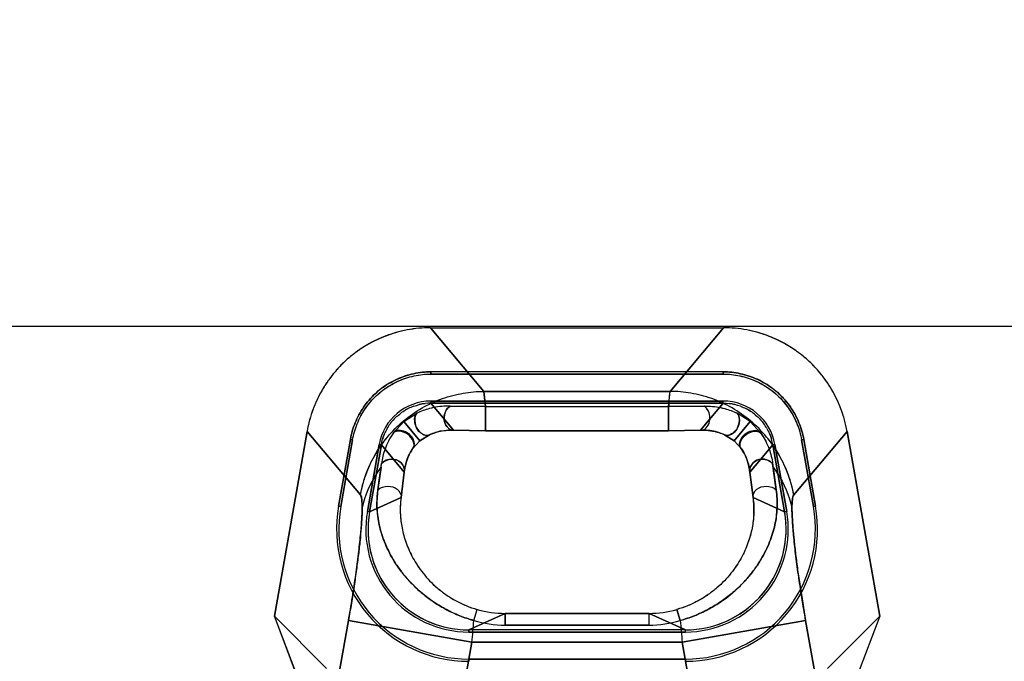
# Model space of a CAD drawing. Header units: millimetres. Extents: x 0 to 297, y 0 to 210.
# Tile 383 of 401: x 242.156 to 242.352, y 159.059 to 159.187. Entities that reach past the tile are written whole.
import ezdxf

# ---------------------------------------------------------------- set-up
doc = ezdxf.new("R2010")
doc.units = ezdxf.units.MM
doc.header["$LTSCALE"] = 16.335
doc.layers.get('0').update_dxf_attribs({"linetype": 'CONTINUOUS'})
for name, color, linetype in [('AXES_REF', 7, 'CONTINUOUS'), ('INTFCLR_1', 7, 'CONTINUOUS'), ('INTFCLR_144815', 7, 'CONTINUOUS'), ('INTFCLR_72935', 7, 'CONTINUOUS')]:
    doc.layers.add(name, color=color, linetype=linetype)

msp = doc.modelspace()

# ---------------------------------------------------------------- linework, layer by layer
at = {"color": 7, "linetype": 'Continuous'}
for radius in [4.8479140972, 4.8475, 4.8164570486]:
    msp.add_circle((241.5069109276, 154.9564782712), radius, dxfattribs=at)
msp.add_arc((241.5069109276, 154.9564782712), 4.8, 278.2771290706, 261.7228709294, dxfattribs=at)
at = {"layer": 'AXES_REF', "color": 7, "linetype": 'Continuous'}
msp.add_arc((241.5069109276, 154.9564782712), 4.91, 113.0826656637, 66.9173343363, dxfattribs=at)
at = {"layer": 'AXES_REF', "color": 9, "linetype": 'Continuous'}
msp.add_arc((241.5069109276, 154.9564782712), 4.4222561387, 94.4118118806, 85.5881881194, dxfattribs=at)
at = {"layer": 'INTFCLR_1', "color": 9, "linetype": 'Continuous'}
for p, q in [((242.2485459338, 159.1127574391), (242.2379483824, 159.125387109)), ((242.2961530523, 159.125387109), (242.2855555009, 159.1127574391)), ((242.2485459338, 159.1127574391), (242.2855555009, 159.1127574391)), ((242.248868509, 159.109757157), (242.2485459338, 159.1127574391)), ((242.2380230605, 159.1108242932), (242.238023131, 159.1103868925)), ((242.2425206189, 159.1050271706), (242.2380230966, 159.110387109)), ((242.248868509, 159.109757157), (242.2418205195, 159.1098176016)), ((242.248868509, 159.109757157), (242.248868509, 159.1049166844)), ((242.248868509, 159.109757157), (242.2852329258, 159.109757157)), ((242.2852329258, 159.1049166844), (242.2852334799, 159.109757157)), ((242.2922809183, 159.1098175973), (242.2852329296, 159.1097571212)), ((242.2960783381, 159.110387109), (242.2915808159, 159.1050271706)), ((242.2960783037, 159.1103868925), (242.2960783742, 159.1108242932)), ((242.2326542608, 159.1067596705), (242.2352536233, 159.1084288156)), ((242.3014471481, 159.1067596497), (242.2988515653, 159.108427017)), ((242.2306160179, 159.1045469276), (242.2326542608, 159.1067596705)), ((242.2326542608, 159.1067596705), (242.2358565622, 159.1029513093)), ((242.3014471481, 159.1067596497), (242.2982448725, 159.1029513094)), ((242.3034862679, 159.1045456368), (242.3014471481, 159.1067596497)), ((242.2134218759, 159.1048069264), (242.2240194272, 159.0921772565)), ((242.2377399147, 159.1041357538), (242.2358565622, 159.1029513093)), ((242.248868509, 159.1049182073), (242.2425206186, 159.1050271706)), ((242.2852329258, 159.1049182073), (242.248868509, 159.1049182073)), ((242.2915808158, 159.1050271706), (242.2852329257, 159.1049182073)), ((242.2982448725, 159.1029513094), (242.2963642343, 159.1041345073)), ((242.3100820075, 159.0921772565), (242.3206795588, 159.1048069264)), ((242.2281812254, 159.1021285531), (242.2277504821, 159.1022045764)), ((242.2281810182, 159.1021286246), (242.2327430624, 159.0966917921)), ((242.2358565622, 159.1029513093), (242.2344021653, 159.1013378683)), ((242.2996999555, 159.1013368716), (242.2982448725, 159.1029513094)), ((242.3013583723, 159.0966917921), (242.3059204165, 159.1021286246)), ((242.3063509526, 159.1022045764), (242.3059202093, 159.1021285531)), ((242.3065951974, 159.0931913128), (242.305887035, 159.0983966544)), ((242.2281267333, 159.0977001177), (242.227506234, 159.0931913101)), ((242.2327430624, 159.0966917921), (242.2320952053, 159.0916823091)), ((242.3020062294, 159.0916823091), (242.3013583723, 159.0966917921)), ((242.2320952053, 159.0916823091), (242.2258394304, 159.08884882)), ((242.3082620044, 159.08884882), (242.3020062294, 159.0916823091)), ((242.2201171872, 159.0898578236), (242.2196862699, 159.0899337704)), ((242.2254092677, 159.0889246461), (242.2258400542, 159.0888487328)), ((242.3082613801, 159.0888487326), (242.3086921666, 159.0889246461)), ((242.3144151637, 159.0899337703), (242.3139842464, 159.0898578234)), ((242.2465523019, 159.0672418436), (242.2472404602, 159.069429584)), ((242.2875491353, 159.0672418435), (242.2868609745, 159.069429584)), ((242.2058781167, 158.9777948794), (242.2216554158, 159.067272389)), ((242.2216554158, 159.067272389), (242.2461819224, 159.0629477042)), ((242.2527569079, 159.0686572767), (242.2455370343, 159.065387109)), ((242.2527569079, 159.0663266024), (242.2527569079, 159.0686576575)), ((242.2527569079, 159.0686572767), (242.2813445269, 159.0686572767)), ((242.2813445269, 159.0663266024), (242.2813445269, 159.0686576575)), ((242.2885644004, 159.065387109), (242.2813445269, 159.0686572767)), ((242.2879195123, 159.0629477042), (242.3124460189, 159.067272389)), ((242.3124460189, 159.067272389), (242.328223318, 158.9777948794)), ((242.2455370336, 159.0653886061), (242.2455370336, 159.0649511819)), ((242.2813445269, 159.0663266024), (242.2527569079, 159.0663266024)), ((242.2885642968, 159.0649511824), (242.2885645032, 159.0653886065)), ((242.2461819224, 159.0629477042), (242.2311910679, 158.9779303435)), ((242.2461819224, 159.0629477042), (242.2879195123, 159.0629477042)), ((242.3029103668, 158.9779303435), (242.2879195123, 159.0629477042)), ((242.2455371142, 159.0591398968), (242.2455369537, 159.0595774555)), ((242.288564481, 159.0595774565), (242.2885643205, 159.0591398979))]:
    msp.add_line(p, q, dxfattribs=at)
at = {"layer": 'INTFCLR_1', "color": 6, "linetype": 'Continuous'}
for p, q in [((242.2379483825, 159.125387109), (242.2961530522, 159.125387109)), ((242.2380230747, 159.1161908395), (242.2380231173, 159.1166288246)), ((242.2960783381, 159.116637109), (242.2380230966, 159.116637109)), ((242.2380230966, 159.1161996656), (242.2960783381, 159.1161996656)), ((242.2960783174, 159.1166288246), (242.29607836, 159.1161908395)), ((242.2960783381, 159.1108245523), (242.2380230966, 159.1108245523)), ((242.2380230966, 159.110387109), (242.2960783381, 159.110387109)), ((242.2134218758, 159.1048069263), (242.2069453, 159.0680764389)), ((242.3271561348, 159.0680764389), (242.3206795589, 159.1048069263)), ((242.2196843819, 159.0899341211), (242.2220259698, 159.1032139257)), ((242.2201151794, 159.0898581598), (242.2224567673, 159.1031379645)), ((242.2220341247, 159.1032124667), (242.2224654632, 159.1031364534)), ((242.2277502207, 159.1022045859), (242.2254086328, 159.0889247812)), ((242.2258394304, 159.08884882), (242.2281810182, 159.1021286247)), ((242.3059204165, 159.1021286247), (242.3082620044, 159.08884882)), ((242.3086928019, 159.0889247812), (242.3063512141, 159.1022045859)), ((242.3116359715, 159.1031364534), (242.31206731, 159.1032124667)), ((242.3116446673, 159.1031379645), (242.3139862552, 159.0898581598)), ((242.3120754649, 159.1032139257), (242.3144170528, 159.0899341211)), ((242.3082620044, 159.08884882), (242.3085318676, 159.0865393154)), ((242.211365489, 159.0564547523), (242.2069452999, 159.0680764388)), ((242.2069453, 159.0680764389), (242.2172958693, 159.0577258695)), ((242.3168055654, 159.0577258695), (242.3271561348, 159.0680764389)), ((242.3271561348, 159.0680764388), (242.3227359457, 159.0564547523)), ((242.2885644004, 159.065387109), (242.2455370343, 159.065387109)), ((242.2455370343, 159.0649496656), (242.2885644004, 159.0649496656)), ((242.2885644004, 159.0595745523), (242.2455370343, 159.0595745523))]:
    msp.add_line(p, q, dxfattribs=at)
for centre, radius, start, end in [((242.2380215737, 159.1003950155), 0.0104292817, 89.9916338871, 170.0083660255), ((242.296079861, 159.1003950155), 0.0104292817, 9.9916339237, 90.00836582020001), ((242.2455274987, 159.085379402), 0.0262394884, 170.0045577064, 270.0208196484), ((242.2455274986, 159.0853794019), 0.0258019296, 170.0046347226, 270.0211725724), ((242.2455274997, 159.0853794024), 0.0204282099, 170.0058561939, 270.0267401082), ((242.2455185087, 159.085375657), 0.0199827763, 169.9984242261, 270.0027676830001), ((242.2885739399, 159.0853793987), 0.026239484, 269.979171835, 9.995450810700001), ((242.2885739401, 159.0853793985), 0.0258019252, 269.9788185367, 9.9953740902), ((242.2885739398, 159.0853793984), 0.0204282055, 269.9732464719, 9.994157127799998), ((242.2885464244, 159.0853808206), 0.0200193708, 345.0078624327, 359.9882412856), ((242.2885827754, 159.0853757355), 0.0199829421, 269.9981249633, 344.9949843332)]:
    msp.add_arc(centre, radius, start, end, dxfattribs=at)
at = {"layer": 'INTFCLR_1', "color": 9, "linetype": 'Continuous'}
for centre, radius, start, end in [((242.0578013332, 159.1195727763), 0.1717240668, 352.6823037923, 352.9166235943), ((242.2839327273, 159.0892600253), 0.0182351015, 356.9378026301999, 7.633534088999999), ((242.2527565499, 159.0887423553), 0.0200850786, 254.0596645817, 270.0010210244), ((242.2813448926, 159.0887422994), 0.0200850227, 269.9989566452, 285.9403577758), ((241.1209350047, 159.1621659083), 1.1296127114, 354.960999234, 355.1796137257), ((242.2527639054, 159.0878628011), 0.0215361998, 253.2362438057, 269.9813834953), ((242.2813377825, 159.0878611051), 0.0215345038, 270.0179443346, 286.7644188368), ((243.4136126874, 159.1622037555), 1.1300605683, 184.8203971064, 185.0389249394)]:
    msp.add_arc(centre, radius, start, end, dxfattribs=at)
at = {"layer": 'INTFCLR_1', "color": 6, "linetype": 'Continuous'}
for points, knots in [([(242.2379483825, 159.125387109), (242.237173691, 159.125387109), (242.2356233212, 159.1253152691), (242.2333192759, 159.1249916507), (242.2310566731, 159.1244554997), (242.2288561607, 159.1237125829), (242.2267367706, 159.1227687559), (242.2247159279, 159.1216328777), (242.2228101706, 159.1203143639), (242.2210357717, 159.1188245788), (242.2194077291, 159.1171762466), (242.2179396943, 159.1153832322), (242.2166436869, 159.1134601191), (242.2155316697, 159.1114229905), (242.2146126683, 159.1092901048), (242.2138954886, 159.1070805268), (242.2135561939, 159.105568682), (242.2134218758, 159.1048069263)], [0, 0, 0, 0, 0.0668458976, 0.1336927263, 0.2004837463, 0.2671935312, 0.3338090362, 0.400383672, 0.4669352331, 0.5334824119, 0.6000118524, 0.6665554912, 0.73315009, 0.7998260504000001, 0.8665291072, 0.9332563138, 1, 1, 1, 1]), ([(242.3206795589, 159.1048069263), (242.3205450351, 159.1055698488), (242.3202050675, 159.1070841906), (242.3194862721, 159.1092970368), (242.3185653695, 159.111432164), (242.3174516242, 159.1134702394), (242.3161541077, 159.1153935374), (242.3146845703, 159.1171864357), (242.3130551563, 159.1188342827), (242.3112798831, 159.1203230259), (242.3093738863, 159.1216401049), (242.3073531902, 159.1227744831), (242.3052342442, 159.123716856), (242.3030349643, 159.1244582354), (242.300774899, 159.1249929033), (242.2984743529, 159.1253154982), (242.2969265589, 159.125387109), (242.2961530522, 159.125387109)], [0, 0, 0, 0, 0.0668459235, 0.1336927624, 0.2004837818, 0.2671935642, 0.3338090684, 0.4003837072, 0.4669352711, 0.5334824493, 0.6000118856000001, 0.6665555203, 0.7331501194, 0.7998260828, 0.8665291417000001, 0.9332563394, 1, 1, 1, 1]), ([(242.2220259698, 159.1032139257), (242.2221236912, 159.1037684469), (242.2223842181, 159.1048813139), (242.2229580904, 159.1065178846), (242.2237143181, 159.1081135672), (242.2246420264, 159.1096325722), (242.2257168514, 159.1110322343), (242.2269147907, 159.1122878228), (242.2282275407, 159.1133893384), (242.2296603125, 159.1143462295), (242.2312114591, 159.1151580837), (242.2328635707, 159.1158118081), (242.2345754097, 159.1162864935), (242.2363026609, 159.116572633), (242.2374556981, 159.1166371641), (242.2380230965, 159.1166371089)], [0, 0, 0, 0, 0.0745524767, 0.1509807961, 0.2292183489, 0.3079139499, 0.3862044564, 0.4624332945, 0.5372331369, 0.6126412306, 0.6901179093, 0.7686076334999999, 0.8474540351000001, 0.9248738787, 1, 1, 1, 1]), ([(242.2224567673, 159.1031379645), (242.2225515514, 159.1036758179), (242.2228046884, 159.1047563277), (242.223362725, 159.1063472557), (242.2240989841, 159.1079011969), (242.225002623, 159.1093815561), (242.2260488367, 159.1107453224), (242.2272122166, 159.1119654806), (242.2284861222, 159.1130355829), (242.2298778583, 159.113964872), (242.2313889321, 159.1147565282), (242.2330006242, 159.1153942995), (242.2346699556, 159.115857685), (242.2363511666, 159.1161367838), (242.2374721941, 159.1161997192), (242.2380230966, 159.1161996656)], [0, 0, 0, 0, 0.0743166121, 0.1506607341, 0.2290133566, 0.3078648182, 0.3862250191, 0.4624616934, 0.5368207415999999, 0.6121572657, 0.6897409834, 0.76851829, 0.8475763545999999, 0.9250355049, 1, 1, 1, 1]), ([(242.2960783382, 159.1166371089), (242.2966408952, 159.1166371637), (242.2977808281, 159.1165739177), (242.2994908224, 159.1162935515), (242.3011927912, 159.1158266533), (242.3028499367, 159.1151768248), (242.304415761, 159.1143620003), (242.3058610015, 159.1133994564), (242.3071751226, 159.1122982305), (242.3083666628, 159.1110521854), (242.3094366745, 159.109664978), (242.3103673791, 159.1081504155), (242.3111320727, 159.1065467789), (242.3117134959, 159.104896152), (242.3119770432, 159.1037724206), (242.3120754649, 159.1032139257)], [0, 0, 0, 0, 0.07448509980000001, 0.1508136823, 0.2290298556, 0.307717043, 0.3860546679, 0.4622959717, 0.5371773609, 0.612604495, 0.6901286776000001, 0.7687085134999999, 0.8475354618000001, 0.9249132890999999, 1, 1, 1, 1]), ([(242.2960783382, 159.1161996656), (242.2966244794, 159.1161997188), (242.2977325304, 159.1161380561), (242.2993961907, 159.1158647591), (242.3010543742, 159.1154095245), (242.3026691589, 159.1147766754), (242.3041938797, 159.1139831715), (242.3055975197, 159.1130493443), (242.3068725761, 159.1119806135), (242.3080294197, 159.1107713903), (242.3090714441, 159.1094207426), (242.3099793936, 159.1079442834), (242.3107256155, 159.1063807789), (242.3112924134, 159.1047735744), (242.3115490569, 159.1036805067), (242.3116446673, 159.1031379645)], [0, 0, 0, 0, 0.0743165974, 0.150660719, 0.2290133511, 0.3078648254, 0.3862250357, 0.4624617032, 0.5368207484, 0.6121572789, 0.6897410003, 0.7685183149, 0.8475763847, 0.9250355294, 1, 1, 1, 1])]:
    msp.add_open_spline(points, degree=3, knots=knots, dxfattribs=at)
at = {"layer": 'INTFCLR_1', "color": 9, "linetype": 'Continuous'}
for points, knots in [([(242.2240194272, 159.0921772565), (242.2242652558, 159.093521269), (242.2249961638, 159.0962363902), (242.2263895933, 159.0992667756), (242.2279059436, 159.1017527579), (242.2296806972, 159.1041575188), (242.2324932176, 159.1069838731), (242.2361918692, 159.1095602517), (242.2402229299, 159.111410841), (242.2443783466, 159.1125002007), (242.2471796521, 159.1127487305), (242.2485459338, 159.1127574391)], [0, 0, 0, 0, 0.1182099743, 0.2420382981, 0.2870462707, 0.3700382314, 0.5000568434, 0.6300754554, 0.757961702, 0.8817900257, 1, 1, 1, 1]), ([(242.2855555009, 159.1127574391), (242.285339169, 159.1122418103), (242.2853116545, 159.1112007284), (242.2852464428, 159.1102049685), (242.2852329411, 159.1097570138)], [0, 0, 0, 0, 0.5551027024, 1, 1, 1, 1]), ([(242.3100820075, 159.0921772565), (242.3095804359, 159.0949194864), (242.3080845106, 159.0990263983), (242.3047885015, 159.1037868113), (242.3016083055, 159.1069840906), (242.2979095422, 159.1095601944), (242.2938785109, 159.1114108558), (242.2897230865, 159.1125001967), (242.2869217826, 159.1127487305), (242.2855555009, 159.1127574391)], [0, 0, 0, 0, 0.2414202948, 0.3694300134, 0.4995741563, 0.6297182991, 0.7577280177, 0.8816758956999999, 1, 1, 1, 1]), ([(242.2418205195, 159.1098176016), (242.2415458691, 159.1098235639), (242.2407230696, 159.1098188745), (242.2393500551, 159.1096965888), (242.2374048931, 159.1093039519), (242.2360484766, 159.1088078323), (242.2352536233, 159.1084288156)], [0, 0, 0, 0, 0.1217770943, 0.364573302, 0.6096459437, 1, 1, 1, 1]), ([(242.2425206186, 159.1050271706), (242.2423529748, 159.1050218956), (242.2417023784, 159.1051206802), (242.2408465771, 159.1060427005), (242.2404726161, 159.1078393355), (242.2410725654, 159.1093843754), (242.2418205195, 159.1098176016)], [0, 0, 0, 0, 0.0841888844, 0.3210883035, 0.566142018, 1, 1, 1, 1]), ([(242.2915808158, 159.1050271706), (242.2917484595, 159.1050218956), (242.2923990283, 159.1051206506), (242.293246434, 159.1060336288), (242.2936305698, 159.107823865), (242.293038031, 159.1093790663), (242.2922809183, 159.1098175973)], [0, 0, 0, 0, 0.08422678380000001, 0.3212330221, 0.5606314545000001, 1, 1, 1, 1]), ([(242.2922809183, 159.1098175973), (242.2931052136, 159.1098354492), (242.2944905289, 159.1097505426), (242.2967051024, 159.1093011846), (242.2980600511, 159.1088046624), (242.2988515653, 159.108427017)], [0, 0, 0, 0, 0.3653598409, 0.6113751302, 1, 1, 1, 1]), ([(242.2352536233, 159.1084288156), (242.2347572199, 159.1079643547), (242.2347231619, 159.1064337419), (242.2354793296, 159.1047083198), (242.2370873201, 159.1037535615), (242.2377399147, 159.1041357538)], [0, 0, 0, 0, 0.3402751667, 0.6214505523, 1, 1, 1, 1]), ([(242.2963642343, 159.1041345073), (242.2968855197, 159.1038289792), (242.2982989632, 159.1044008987), (242.2992967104, 159.1060276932), (242.2994700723, 159.1078480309), (242.2988515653, 159.108427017)], [0, 0, 0, 0, 0.3015710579, 0.5771498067, 1, 1, 1, 1]), ([(242.2306160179, 159.1045469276), (242.2302316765, 159.1040134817), (242.2295935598, 159.1029593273), (242.2287065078, 159.1009195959), (242.2283401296, 159.0993830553), (242.2282147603, 159.0983968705)], [0, 0, 0, 0, 0.2961052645, 0.552284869, 1, 1, 1, 1]), ([(242.2344021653, 159.1013378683), (242.2345043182, 159.1014585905), (242.2348223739, 159.1020543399), (242.2344344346, 159.1033697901), (242.2330969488, 159.1046725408), (242.2312942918, 159.1050736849), (242.2306160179, 159.1045469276)], [0, 0, 0, 0, 0.07667451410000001, 0.3152322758, 0.5836180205, 1, 1, 1, 1]), ([(242.2425206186, 159.1050271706), (242.242320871, 159.1050368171), (242.24152374, 159.1050532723), (242.2398901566, 159.1049070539), (242.2385004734, 159.1044840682), (242.2377399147, 159.1041357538)], [0, 0, 0, 0, 0.1224299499, 0.4878716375, 1, 1, 1, 1]), ([(242.2963642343, 159.1041345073), (242.2962630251, 159.1041808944), (242.2956817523, 159.1044349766), (242.2941214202, 159.1049381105), (242.2925789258, 159.1050753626), (242.2915808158, 159.1050271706)], [0, 0, 0, 0, 0.0681556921, 0.388267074, 1, 1, 1, 1]), ([(242.2344021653, 159.1013378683), (242.234067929, 159.1008518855), (242.2332634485, 159.0993929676), (242.2328500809, 159.0977531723), (242.2327430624, 159.0966917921)], [0, 0, 0, 0, 0.3560482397, 1, 1, 1, 1]), ([(242.2327430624, 159.0966917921), (242.232875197, 159.0973614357), (242.2322463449, 159.0988369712), (242.2301610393, 159.0995519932), (242.228674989, 159.0989738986), (242.2282147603, 159.0983968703)], [0, 0, 0, 0, 0.331276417, 0.6417716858, 1, 1, 1, 1]), ([(242.3013583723, 159.0966917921), (242.3013209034, 159.0968816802), (242.3012892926, 159.0975967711), (242.3019532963, 159.0987214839), (242.3036993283, 159.0995520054), (242.3053354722, 159.099088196), (242.305887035, 159.0983966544)], [0, 0, 0, 0, 0.0934909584, 0.3393508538, 0.5727263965, 1, 1, 1, 1]), ([(242.2281266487, 159.0976999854), (242.2278409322, 159.0973191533), (242.2261267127, 159.0948768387), (242.2249122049, 159.0920489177), (242.2243705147, 159.0895987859)], [0, 0, 0, 0, 0.1594749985, 1, 1, 1, 1]), ([(242.2240194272, 159.0921772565), (242.2242115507, 159.0919481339), (242.2243264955, 159.0910141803), (242.2243705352, 159.0901731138), (242.2243705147, 159.0895987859)], [0, 0, 0, 0, 0.3423780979, 1, 1, 1, 1]), ([(242.227506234, 159.0931913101), (242.2273315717, 159.092001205), (242.2272426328, 159.0902181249), (242.2274521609, 159.0878864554), (242.2277522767, 159.0861965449), (242.2281978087, 159.0845086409), (242.2287981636, 159.082806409), (242.2295671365, 159.0810767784), (242.2305242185, 159.0793164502), (242.2316879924, 159.0775403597), (242.2330757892, 159.0757683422), (242.2347066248, 159.0740224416), (242.2365943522, 159.0723380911), (242.2383654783, 159.0710357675), (242.2399089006, 159.0700672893), (242.241562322, 159.0691424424), (242.2437609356, 159.068130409), (242.2456048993, 159.0675049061), (242.2465523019, 159.0672418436)], [0, 0, 0, 0, 0.1031028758, 0.1518038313, 0.2005028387, 0.2500297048, 0.3012786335, 0.3550524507, 0.4121094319, 0.4728390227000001, 0.5368497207, 0.6048025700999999, 0.6773508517, 0.7533990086, 0.7929180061, 0.8334781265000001, 0.915720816, 1, 1, 1, 1]), ([(242.227506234, 159.0931913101), (242.2279747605, 159.0937187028), (242.2294705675, 159.0941058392), (242.2313993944, 159.0935963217), (242.232219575, 159.0922701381), (242.2320952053, 159.0916823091)], [0, 0, 0, 0, 0.3613633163, 0.6922218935, 1, 1, 1, 1]), ([(242.2875491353, 159.0672418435), (242.2885007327, 159.0675078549), (242.2899027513, 159.0679828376), (242.2916995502, 159.0687557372), (242.2933966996, 159.0695971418), (242.2960957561, 159.0711973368), (242.2987963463, 159.073380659), (242.3010315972, 159.0757769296), (242.3024192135, 159.0775504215), (242.3035820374, 159.079325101), (242.304535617, 159.0810832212), (242.3053091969, 159.0828175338), (242.3059096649, 159.0845287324), (242.3063542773, 159.0862180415), (242.3066513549, 159.0879009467), (242.3068579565, 159.090223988), (242.3067723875, 159.0920027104), (242.3065951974, 159.0931913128)], [0, 0, 0, 0, 0.0847084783, 0.1265863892, 0.1676326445, 0.2470261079, 0.395226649, 0.463219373, 0.5276890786, 0.5880282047, 0.6449048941, 0.69897543, 0.7506618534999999, 0.8002022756, 0.8485777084, 0.8969744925, 1, 1, 1, 1]), ([(242.3020062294, 159.0916823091), (242.3018818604, 159.0922701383), (242.30270204, 159.0935963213), (242.3046308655, 159.0941058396), (242.3061266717, 159.0937187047), (242.3065951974, 159.0931913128)], [0, 0, 0, 0, 0.3077783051, 0.6386370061, 1, 1, 1, 1]), ([(242.3124460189, 159.067272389), (242.3123199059, 159.067987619), (242.3120549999, 159.0695230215), (242.311559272, 159.0725412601), (242.3110014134, 159.0762243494), (242.3104580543, 159.0803171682), (242.3100526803, 159.0839664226), (242.3098059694, 159.0870327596), (242.3096980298, 159.0894527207), (242.3097770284, 159.0910596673), (242.3098960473, 159.091955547), (242.3100820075, 159.0921772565)], [0, 0, 0, 0, 0.0866994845, 0.1859976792, 0.3651386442, 0.531336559, 0.6789616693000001, 0.8030517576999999, 0.8995236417, 0.9654554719, 1, 1, 1, 1]), ([(242.2320952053, 159.0916823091), (242.2319561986, 159.090650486), (242.2318842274, 159.0891039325), (242.2320440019, 159.0870741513), (242.2322767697, 159.0855945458), (242.2326253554, 159.0841183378), (242.2330962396, 159.0826341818), (242.2337018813, 159.0811334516), (242.234458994, 159.0796146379), (242.235381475, 159.0780906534), (242.2364837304, 159.0765785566), (242.2377808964, 159.0750973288), (242.2392843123, 159.0736756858), (242.2410011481, 159.072347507), (242.2429144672, 159.0711619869), (242.2450055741, 159.0701603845), (242.2464824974, 159.0696460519), (242.2472404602, 159.069429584)], [0, 0, 0, 0, 0.1067864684, 0.1577617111, 0.2086986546, 0.2602454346, 0.3131928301, 0.3682485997, 0.4260667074, 0.4870679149, 0.5507495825, 0.6177461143, 0.6887331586, 0.7626405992, 0.8400019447, 0.9191502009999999, 1, 1, 1, 1]), ([(242.2243705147, 159.0895987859), (242.2243704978, 159.0890119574), (242.2243286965, 159.0877067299), (242.2241841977, 159.0855688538), (242.2239516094, 159.0830832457), (242.2236349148, 159.0802970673), (242.2232395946, 159.0772631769), (242.2226062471, 159.072888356), (242.2220550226, 159.0695388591), (242.2216554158, 159.067272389)], [0, 0, 0, 0, 0.07820851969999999, 0.1739616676, 0.2855437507, 0.4108882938, 0.5476576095, 0.6932812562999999, 1, 1, 1, 1]), ([(242.3021417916, 159.0882859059), (242.3020944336, 159.0873935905), (242.3019198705, 159.0860026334), (242.3014810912, 159.0841359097), (242.30100865, 159.0826433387), (242.3004018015, 159.0811370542), (242.2996454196, 159.0796208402), (242.2987254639, 159.0780988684), (242.297623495, 159.076585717), (242.2963269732, 159.0751043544), (242.2948258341, 159.0736829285), (242.2931158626, 159.0723587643), (242.2905317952, 159.0707532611), (242.2883677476, 159.0698600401), (242.2868609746, 159.0694295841)], [0, 0, 0, 0, 0.103741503, 0.1620679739, 0.2224829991, 0.2853114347, 0.3504143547, 0.4189890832, 0.4915435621, 0.5674558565, 0.6472202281, 0.7311954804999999, 0.8180687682, 1, 1, 1, 1])]:
    msp.add_open_spline(points, degree=3, knots=knots, dxfattribs=at)
at = {"layer": 'INTFCLR_1', "color": 6, "linetype": 'Continuous'}
for points in [[(242.234604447, 159.1097845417), (242.2353314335, 159.1100490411), (242.2360891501, 159.1103194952), (242.236862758, 159.1103195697)], [(242.2960783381, 159.110387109), (242.2968517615, 159.1103870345), (242.2976561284, 159.1103823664), (242.2983829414, 159.1101179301)], [(242.2994969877, 159.1097845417), (242.3002237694, 159.1095201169), (242.3009779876, 159.1092405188), (242.3015704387, 159.1087433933)], [(242.2315987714, 159.1080494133), (242.2321912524, 159.1085465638), (242.2328105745, 159.1090599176), (242.2335373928, 159.1093243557)], [(242.3025026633, 159.1080494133), (242.3030951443, 159.1075522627), (242.3037082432, 159.1070314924), (242.3040948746, 159.1063616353)], [(242.2293680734, 159.1053907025), (242.2297546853, 159.1060605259), (242.2301610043, 159.1067547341), (242.2307534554, 159.1072518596)], [(242.2281810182, 159.1021286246), (242.228315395, 159.1028902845), (242.2284596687, 159.10368162), (242.2288462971, 159.1043514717)], [(242.3047333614, 159.1053907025), (242.3051200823, 159.1047206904), (242.3055180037, 159.1040214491), (242.3056524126, 159.1032596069)]]:
    msp.add_open_spline(points, degree=3, dxfattribs=at)
at = {"layer": 'INTFCLR_1', "color": 7, "linetype": 'Continuous'}
for points, knots in [([(242.2995916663, 159.1014980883), (242.2991848, 159.1019567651), (242.2994534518, 159.103470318), (242.3008729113, 159.1047836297), (242.3026498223, 159.1052765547), (242.3033312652, 159.104765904)], [0, 0, 0, 0, 0.3034730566, 0.5785197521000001, 1, 1, 1, 1]), ([(242.2996999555, 159.1013368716), (242.2995977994, 159.1014576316), (242.2992797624, 159.1020534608), (242.2996676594, 159.1033689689), (242.3010053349, 159.1046716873), (242.3028080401, 159.105072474), (242.3034862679, 159.1045456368)], [0, 0, 0, 0, 0.0766869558, 0.3152553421, 0.5836258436, 1, 1, 1, 1]), ([(242.3033312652, 159.104765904), (242.3034281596, 159.1046372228), (242.3038550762, 159.1040221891), (242.3045399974, 159.1028939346), (242.3053940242, 159.1009165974), (242.3057625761, 159.0993827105), (242.305887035, 159.0983966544)], [0, 0, 0, 0, 0.0697322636, 0.3240258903, 0.5697502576, 1, 1, 1, 1]), ([(242.3013583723, 159.0966917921), (242.3012824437, 159.0974448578), (242.3009308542, 159.0991424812), (242.3001541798, 159.1007150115), (242.2995916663, 159.1014980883)], [0, 0, 0, 0, 0.4397783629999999, 1, 1, 1, 1])]:
    msp.add_open_spline(points, degree=3, knots=knots, dxfattribs=at)
at = {"layer": 'INTFCLR_144815', "color": 6, "linetype": 'Continuous'}
msp.add_line((241.827211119, 159.1257148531), (242.7068903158, 159.1257148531), dxfattribs=at)
at = {"layer": 'INTFCLR_72935', "color": 9, "linetype": 'Continuous'}
for p, q in [((242.2379483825, 159.125387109), (242.2485459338, 159.1127574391)), ((242.2855555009, 159.1127574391), (242.2961530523, 159.125387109)), ((242.2855555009, 159.1127574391), (242.2485459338, 159.1127574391)), ((242.2485459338, 159.1127574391), (242.2488684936, 159.1097570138)), ((242.2852329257, 159.109757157), (242.2855555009, 159.1127574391)), ((242.2380230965, 159.1108242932), (242.2380230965, 159.1103868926)), ((242.2380230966, 159.110387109), (242.2425206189, 159.1050271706)), ((242.2418205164, 159.1098175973), (242.248868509, 159.109757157)), ((242.248868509, 159.1049166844), (242.2488686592, 159.109757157)), ((242.248868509, 159.109757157), (242.2852329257, 159.109757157)), ((242.2852329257, 159.109757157), (242.2922809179, 159.1098176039)), ((242.2852329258, 159.109757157), (242.2852329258, 159.1049166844)), ((242.2915808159, 159.1050271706), (242.2960783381, 159.110387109)), ((242.2960783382, 159.1103868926), (242.2960783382, 159.1108242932)), ((242.2326542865, 159.1067596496), (242.2352498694, 159.108427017)), ((242.3014471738, 159.1067596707), (242.2988478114, 159.1084288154)), ((242.2306151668, 159.1045456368), (242.2326542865, 159.1067596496)), ((242.2358565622, 159.1029513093), (242.2326542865, 159.1067596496)), ((242.2982448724, 159.1029513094), (242.3014471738, 159.1067596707)), ((242.3034854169, 159.1045469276), (242.3014471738, 159.1067596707)), ((242.2240194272, 159.0921772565), (242.2134218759, 159.1048069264)), ((242.2358565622, 159.1029513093), (242.2377372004, 159.1041345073)), ((242.2425206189, 159.1050271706), (242.248868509, 159.1049182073)), ((242.248868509, 159.1049182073), (242.2852329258, 159.1049182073)), ((242.2852329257, 159.1049182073), (242.2915808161, 159.1050271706)), ((242.2963615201, 159.1041357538), (242.2982448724, 159.1029513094)), ((242.3206795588, 159.1048069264), (242.3100820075, 159.0921772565)), ((242.2277504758, 159.1022045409), (242.2281812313, 159.1021285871)), ((242.2327430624, 159.0966917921), (242.2281810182, 159.1021286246)), ((242.2344014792, 159.1013368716), (242.2358565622, 159.1029513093)), ((242.2982448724, 159.1029513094), (242.2996992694, 159.1013378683)), ((242.3059204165, 159.1021286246), (242.3013583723, 159.0966917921)), ((242.3063509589, 159.1022045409), (242.3059202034, 159.1021285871)), ((242.2275062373, 159.0931913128), (242.2282143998, 159.0983966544)), ((242.2320952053, 159.0916823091), (242.2327430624, 159.0966917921)), ((242.3013583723, 159.0966917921), (242.3020062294, 159.0916823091)), ((242.3059747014, 159.0977001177), (242.3065952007, 159.0931913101)), ((242.2258394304, 159.08884882), (242.2320952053, 159.0916823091)), ((242.3020062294, 159.0916823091), (242.3082620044, 159.08884882)), ((242.219686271, 159.0899337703), (242.2201171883, 159.0898578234)), ((242.2258400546, 159.0888487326), (242.2254092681, 159.0889246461)), ((242.3086921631, 159.0889246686), (242.3082613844, 159.0888487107)), ((242.3139842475, 159.0898578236), (242.3144151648, 159.0899337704)), ((242.2465522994, 159.0672418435), (242.2472404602, 159.069429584)), ((242.2868609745, 159.069429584), (242.2875491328, 159.0672418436)), ((242.2216554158, 159.067272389), (242.2058781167, 158.9777948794)), ((242.2461819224, 159.0629477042), (242.2216554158, 159.067272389)), ((242.2455370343, 159.065387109), (242.2527569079, 159.0686572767)), ((242.2527569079, 159.0686576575), (242.2527569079, 159.0663266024)), ((242.2813445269, 159.0686572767), (242.2527569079, 159.0686572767)), ((242.2813445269, 159.0663266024), (242.2813445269, 159.0686576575)), ((242.2813445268, 159.0686572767), (242.2885644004, 159.065387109)), ((242.3124460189, 159.067272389), (242.2879195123, 159.0629477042)), ((242.328223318, 158.9777948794), (242.3124460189, 159.067272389)), ((242.2455370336, 159.0649511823), (242.2455370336, 159.0653886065)), ((242.2527569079, 159.0663266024), (242.2813445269, 159.0663266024)), ((242.2885644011, 159.0649511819), (242.2885644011, 159.0653886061)), ((242.2311910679, 158.9779303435), (242.2461819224, 159.0629477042)), ((242.2879195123, 159.0629477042), (242.2461819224, 159.0629477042)), ((242.2879195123, 159.0629477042), (242.3029103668, 158.9779303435)), ((242.2455369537, 159.0595774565), (242.2455371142, 159.0591398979)), ((242.2885643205, 159.0591398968), (242.288564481, 159.0595774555))]:
    msp.add_line(p, q, dxfattribs=at)
at = {"layer": 'INTFCLR_72935', "color": 6, "linetype": 'Continuous'}
for p, q in [((242.2379483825, 159.125387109), (242.2961530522, 159.125387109)), ((242.2380231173, 159.1166288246), (242.2380230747, 159.1161908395)), ((242.2960783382, 159.1166371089), (242.2380230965, 159.1166371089)), ((242.2960783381, 159.1161996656), (242.2380230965, 159.1161996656)), ((242.29607836, 159.1161908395), (242.2960783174, 159.1166288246)), ((242.2380230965, 159.1108245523), (242.2960783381, 159.1108245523)), ((242.2960783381, 159.110387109), (242.2380230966, 159.110387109)), ((242.2069456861, 159.0680786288), (242.2134218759, 159.1048069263)), ((242.3206795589, 159.1048069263), (242.3271557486, 159.0680786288)), ((242.2220259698, 159.1032139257), (242.2196843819, 159.0899341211)), ((242.2224567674, 159.1031379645), (242.2201151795, 159.0898581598)), ((242.2224654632, 159.1031364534), (242.2220341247, 159.1032124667)), ((242.2254086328, 159.0889247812), (242.2277502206, 159.1022045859)), ((242.2281810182, 159.1021286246), (242.2258394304, 159.08884882)), ((242.3082620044, 159.08884882), (242.3059204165, 159.1021286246)), ((242.306351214, 159.1022045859), (242.3086928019, 159.0889247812)), ((242.31206731, 159.1032124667), (242.3116359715, 159.1031364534)), ((242.3139862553, 159.0898581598), (242.3116446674, 159.1031379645)), ((242.3144170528, 159.0899341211), (242.3120754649, 159.1032139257)), ((242.2258394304, 159.08884882), (242.2255695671, 159.0865393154)), ((242.2113668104, 159.0564544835), (242.2069456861, 159.0680786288)), ((242.2172984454, 159.0577258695), (242.2069456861, 159.0680786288)), ((242.3271557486, 159.0680786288), (242.3168029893, 159.0577258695)), ((242.3271557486, 159.0680786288), (242.3227346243, 159.0564544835)), ((242.2885644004, 159.065387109), (242.2455370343, 159.065387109)), ((242.2885644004, 159.0649496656), (242.2455370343, 159.0649496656)), ((242.2455370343, 159.0595745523), (242.2885644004, 159.0595745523))]:
    msp.add_line(p, q, dxfattribs=at)
for centre, radius, start, end in [((242.2380215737, 159.1003950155), 0.0104292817, 89.9916341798, 170.0083660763), ((242.296079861, 159.1003950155), 0.0104292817, 9.991633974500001, 90.0083661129), ((242.2455274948, 159.0853793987), 0.026239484, 170.0045492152, 270.0208279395), ((242.2455274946, 159.0853793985), 0.0258019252, 170.0046259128, 270.0211814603), ((242.2455274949, 159.0853793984), 0.0204282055, 170.0058428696, 270.0267535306), ((242.288573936, 159.085379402), 0.0262394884, 269.9791805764, 9.9954422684), ((242.2885739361, 159.0853794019), 0.0258019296, 269.9788274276, 9.995365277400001), ((242.2885739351, 159.0853794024), 0.0204282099, 269.9732598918, 9.9941438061), ((242.288582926, 159.085375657), 0.0199827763, 269.9972385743, 10.0015757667), ((242.2455550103, 159.0853808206), 0.0200193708, 180.0117587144, 194.9921375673), ((242.2455186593, 159.0853757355), 0.0199829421, 195.0050156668, 270.0018744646)]:
    msp.add_arc(centre, radius, start, end, dxfattribs=at)
at = {"layer": 'INTFCLR_72935', "color": 9, "linetype": 'Continuous'}
for centre, radius, start, end in [((242.476300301, 159.1195728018), 0.1717242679, 187.0833765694, 187.3176961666), ((242.2501687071, 159.0892600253), 0.0182351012, 172.3664658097, 183.0621974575), ((242.2527565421, 159.0887422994), 0.0200850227, 254.0596422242, 270.0010433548), ((242.2813448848, 159.0887423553), 0.0200850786, 269.9989789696, 285.9403354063), ((241.1204887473, 159.1622037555), 1.1300605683, 354.9610750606, 355.1796028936), ((242.2527636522, 159.0878611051), 0.0215345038, 253.2355811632, 269.9820556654), ((242.2813375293, 159.0878628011), 0.0215361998, 270.0186165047, 286.7637561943), ((243.41316643, 159.1621659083), 1.1296127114, 184.8203862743, 185.039000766)]:
    msp.add_arc(centre, radius, start, end, dxfattribs=at)
at = {"layer": 'INTFCLR_72935', "color": 6, "linetype": 'Continuous'}
for points, knots in [([(242.2379483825, 159.125387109), (242.237172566, 159.125387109), (242.2356111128, 159.125314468), (242.2332892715, 159.1249868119), (242.2310062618, 159.1244418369), (242.2287939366, 159.123688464), (242.2266687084, 159.1227346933), (242.2246459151, 159.1215891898), (242.2227412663, 159.1202617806), (242.2209715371, 159.1187651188), (242.2193512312, 159.1171130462), (242.2178927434, 159.1153195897), (242.2166078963, 159.1134002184), (242.2155081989, 159.111373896), (242.2146003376, 159.1092556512), (242.2138915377, 159.1070634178), (242.2135551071, 159.105562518), (242.2134218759, 159.1048069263)], [0, 0, 0, 0, 0.0669429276, 0.1346495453, 0.2020436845, 0.2691704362, 0.3360150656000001, 0.402751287, 0.4694641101, 0.5360456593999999, 0.6024530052, 0.6688476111, 0.7352235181, 0.8014660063, 0.8674993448, 0.9337964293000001, 1, 1, 1, 1]), ([(242.3206795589, 159.1048069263), (242.3205448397, 159.1055709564), (242.3202021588, 159.1070960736), (242.319476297, 159.1093257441), (242.3185431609, 159.1114794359), (242.3174170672, 159.113527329), (242.3161087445, 159.1154546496), (242.3146293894, 159.1172477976), (242.3129914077, 159.1188930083), (242.3112101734, 159.1203759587), (242.3093018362, 159.1216847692), (242.3072823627, 159.1228096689), (242.3051690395, 159.1237417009), (242.302982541, 159.1244728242), (242.3007388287, 159.1249990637), (242.2984568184, 159.125316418), (242.2969203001, 159.125387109), (242.2961530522, 159.125387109)], [0, 0, 0, 0, 0.0669429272, 0.134649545, 0.2020436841, 0.2691704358, 0.3360150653, 0.4027512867, 0.4694641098, 0.536045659, 0.6024530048, 0.6688476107, 0.7352235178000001, 0.8014660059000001, 0.8674993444, 0.933796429, 1, 1, 1, 1]), ([(242.2380230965, 159.1166371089), (242.2374600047, 159.1166371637), (242.2363186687, 159.116565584), (242.2346102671, 159.1162993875), (242.2329193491, 159.1158391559), (242.2312813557, 159.1151982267), (242.2297268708, 159.1143861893), (242.2282749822, 159.1134161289), (242.226937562, 159.1122985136), (242.2257214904, 159.1110379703), (242.2246409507, 159.1096437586), (242.2237144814, 159.1081331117), (242.2229589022, 159.1065365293), (242.2223947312, 159.1048895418), (242.2221241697, 159.103771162), (242.2220259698, 159.1032139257)], [0, 0, 0, 0, 0.0745499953, 0.1510769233, 0.2285625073, 0.3060654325, 0.3835108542, 0.460297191, 0.5368032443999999, 0.6138228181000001, 0.6917426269, 0.7698681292, 0.8479928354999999, 0.9250884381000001, 1, 1, 1, 1]), ([(242.2224567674, 159.1031379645), (242.222551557, 159.1036758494), (242.2228135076, 159.1047554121), (242.2233558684, 159.1063467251), (242.2240827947, 159.1078905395), (242.2249742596, 159.1093533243), (242.226015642, 159.1107066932), (242.2271909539, 159.111934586), (242.2284883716, 159.1130277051), (242.2299020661, 159.1139801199), (242.2314211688, 159.1147801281), (242.2330262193, 159.1154128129), (242.2346848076, 159.1158671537), (242.2363577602, 159.1161284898), (242.2374738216, 159.1161997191), (242.2380230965, 159.1161996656)], [0, 0, 0, 0, 0.074314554, 0.1508278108, 0.2284084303, 0.3059923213, 0.3834718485, 0.4602992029, 0.5368234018, 0.6138679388, 0.6917878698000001, 0.7699620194, 0.8481650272, 0.9252634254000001, 1, 1, 1, 1]), ([(242.3120754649, 159.1032139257), (242.311977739, 159.1037684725), (242.3117090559, 159.1048800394), (242.3111502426, 159.106516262), (242.3104033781, 159.1081015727), (242.3094877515, 159.1096033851), (242.3084181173, 159.1109932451), (242.3072106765, 159.1122546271), (242.3058777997, 159.113377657), (242.3044252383, 159.1143563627), (242.3028645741, 159.1151783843), (242.3012159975, 159.1158284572), (242.2995124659, 159.1162953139), (242.2977925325, 159.1165649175), (242.296644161, 159.116637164), (242.2960783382, 159.1166371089)], [0, 0, 0, 0, 0.0745499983, 0.1510769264, 0.2285625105, 0.3060654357, 0.3835108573, 0.4602971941, 0.5368032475, 0.6138228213, 0.6917426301, 0.7698681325, 0.8479928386, 0.9250884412, 1, 1, 1, 1]), ([(242.2960783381, 159.1161996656), (242.2966245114, 159.1161997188), (242.2977331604, 159.1161292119), (242.2993944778, 159.1158714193), (242.3010410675, 159.1154236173), (242.3026364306, 159.1147997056), (242.304150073, 159.1140091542), (242.3055634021, 159.1130649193), (242.3068652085, 159.1119770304), (242.3080486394, 159.1107501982), (242.3091002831, 159.1093930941), (242.3100020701, 159.1079222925), (242.3107375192, 159.1063677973), (242.3112853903, 159.1047656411), (242.3115493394, 159.103678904), (242.3116446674, 159.1031379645)], [0, 0, 0, 0, 0.0743145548, 0.1508278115, 0.2284084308, 0.3059923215, 0.3834718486, 0.4602992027, 0.5368234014, 0.6138679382, 0.6917878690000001, 0.7699620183, 0.8481650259, 0.9252634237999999, 1, 1, 1, 1])]:
    msp.add_open_spline(points, degree=3, knots=knots, dxfattribs=at)
at = {"layer": 'INTFCLR_72935', "color": 9, "linetype": 'Continuous'}
for points, knots in [([(242.2240194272, 159.0921772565), (242.2245209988, 159.0949194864), (242.2260169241, 159.0990263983), (242.2293129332, 159.1037868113), (242.2324931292, 159.1069840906), (242.2361918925, 159.1095601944), (242.2402229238, 159.1114108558), (242.2443783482, 159.1125001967), (242.2471796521, 159.1127487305), (242.2485459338, 159.1127574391)], [0, 0, 0, 0, 0.2414202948, 0.3694300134, 0.4995741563, 0.6297182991, 0.7577280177, 0.8816758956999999, 1, 1, 1, 1]), ([(242.3100820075, 159.0921772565), (242.3098361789, 159.093521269), (242.3091052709, 159.0962363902), (242.3077118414, 159.0992667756), (242.3061954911, 159.1017527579), (242.3044207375, 159.1041575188), (242.3016082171, 159.1069838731), (242.2979095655, 159.1095602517), (242.2938785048, 159.111410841), (242.2897230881, 159.1125002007), (242.2869217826, 159.1127487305), (242.2855555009, 159.1127574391)], [0, 0, 0, 0, 0.1182099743, 0.2420382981, 0.2870462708, 0.3700382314, 0.5000568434, 0.6300754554, 0.757961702, 0.8817900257, 1, 1, 1, 1]), ([(242.2418205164, 159.1098175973), (242.2409962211, 159.1098354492), (242.2396109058, 159.1097505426), (242.2373963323, 159.1093011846), (242.2360413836, 159.1088046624), (242.2352498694, 159.108427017)], [0, 0, 0, 0, 0.3653598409, 0.6113751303, 1, 1, 1, 1]), ([(242.2418205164, 159.1098175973), (242.2416593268, 159.1097242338), (242.2410886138, 159.1092548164), (242.2406065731, 159.1080388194), (242.2406376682, 159.106247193), (242.2417678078, 159.1050034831), (242.2425206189, 159.1050271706)], [0, 0, 0, 0, 0.09414576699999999, 0.3671539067, 0.6193337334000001, 1, 1, 1, 1]), ([(242.2915808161, 159.1050271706), (242.2917484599, 159.1050218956), (242.2923990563, 159.1051206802), (242.2932548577, 159.1060427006), (242.2936288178, 159.1078393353), (242.2930288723, 159.1093843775), (242.2922809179, 159.1098176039)], [0, 0, 0, 0, 0.0841888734, 0.3210882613, 0.5661419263, 1, 1, 1, 1]), ([(242.2922809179, 159.1098176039), (242.2925555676, 159.1098235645), (242.293378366, 159.1098188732), (242.2947513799, 159.1096965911), (242.2966965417, 159.1093039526), (242.298052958, 159.1088078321), (242.2988478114, 159.1084288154)], [0, 0, 0, 0, 0.1217768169, 0.3645729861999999, 0.6096457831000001, 1, 1, 1, 1]), ([(242.2377372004, 159.1041345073), (242.2372159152, 159.1038289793), (242.2358024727, 159.104400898), (242.2348047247, 159.1060276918), (242.2346313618, 159.1078480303), (242.2352498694, 159.108427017)], [0, 0, 0, 0, 0.3015709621, 0.5771493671, 1, 1, 1, 1]), ([(242.2988478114, 159.1084288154), (242.2993442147, 159.1079643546), (242.2993782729, 159.1064337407), (242.2986221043, 159.1047083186), (242.2970141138, 159.103753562), (242.2963615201, 159.1041357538)], [0, 0, 0, 0, 0.3402751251, 0.6214510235, 1, 1, 1, 1]), ([(242.2377372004, 159.1041345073), (242.2378384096, 159.1041808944), (242.2384196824, 159.1044349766), (242.2399800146, 159.1049381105), (242.2415225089, 159.1050753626), (242.2425206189, 159.1050271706)], [0, 0, 0, 0, 0.068155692, 0.3882670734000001, 1, 1, 1, 1]), ([(242.2915808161, 159.1050271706), (242.2917805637, 159.1050368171), (242.2925776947, 159.1050532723), (242.2942112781, 159.1049070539), (242.2956009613, 159.1044840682), (242.2963615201, 159.1041357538)], [0, 0, 0, 0, 0.1224299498, 0.4878716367, 1, 1, 1, 1]), ([(242.2996992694, 159.1013378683), (242.2995971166, 159.1014585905), (242.2992790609, 159.1020543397), (242.2996669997, 159.1033697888), (242.3010044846, 159.1046725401), (242.3028071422, 159.1050736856), (242.3034854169, 159.1045469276)], [0, 0, 0, 0, 0.076674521, 0.3152321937, 0.5836175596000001, 1, 1, 1, 1]), ([(242.3034854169, 159.1045469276), (242.3038697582, 159.1040134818), (242.3045078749, 159.1029593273), (242.305394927, 159.1009195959), (242.3057613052, 159.0993830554), (242.3058866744, 159.0983968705)], [0, 0, 0, 0, 0.2961052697, 0.5522848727, 1, 1, 1, 1]), ([(242.2996992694, 159.1013378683), (242.3000335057, 159.1008518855), (242.3008379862, 159.0993929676), (242.3012513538, 159.0977531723), (242.3013583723, 159.0966917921)], [0, 0, 0, 0, 0.3560482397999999, 1, 1, 1, 1]), ([(242.2282143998, 159.0983966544), (242.2286747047, 159.0989737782), (242.2301608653, 159.0995520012), (242.2322463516, 159.0988370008), (242.2328751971, 159.0973614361), (242.2327430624, 159.0966917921)], [0, 0, 0, 0, 0.3582639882, 0.6687452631, 1, 1, 1, 1]), ([(242.3058866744, 159.0983968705), (242.3057591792, 159.0985567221), (242.3052012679, 159.0990803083), (242.3039121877, 159.0994236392), (242.3020536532, 159.0989775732), (242.3011999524, 159.0974946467), (242.3013583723, 159.0966917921)], [0, 0, 0, 0, 0.0991538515, 0.3656720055, 0.6031618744, 1, 1, 1, 1]), ([(242.305974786, 159.0976999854), (242.3062605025, 159.0973191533), (242.307974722, 159.0948768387), (242.3091892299, 159.0920489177), (242.30973092, 159.0895987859)], [0, 0, 0, 0, 0.1594749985, 1, 1, 1, 1]), ([(242.2216554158, 159.067272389), (242.2217815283, 159.0679876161), (242.2220464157, 159.0695230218), (242.2225421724, 159.0725412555), (242.2231000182, 159.07622435), (242.2236433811, 159.0803171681), (242.2240487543, 159.0839664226), (242.2242954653, 159.0870327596), (242.2244034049, 159.0894527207), (242.2243244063, 159.0910596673), (242.2242053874, 159.091955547), (242.2240194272, 159.0921772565)], [0, 0, 0, 0, 0.08669914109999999, 0.1859976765, 0.3651386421, 0.5313365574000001, 0.6789616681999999, 0.803051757, 0.8995236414, 0.9654554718, 1, 1, 1, 1]), ([(242.2465522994, 159.0672418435), (242.245600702, 159.0675078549), (242.2441986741, 159.0679828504), (242.2424018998, 159.0687557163), (242.2407046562, 159.0695972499), (242.2373282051, 159.0715981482), (242.2341308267, 159.0744193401), (242.2316825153, 159.077550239), (242.2305193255, 159.0793251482), (242.2295658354, 159.0810832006), (242.2287922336, 159.0828175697), (242.2281917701, 159.0845286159), (242.2277471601, 159.0862184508), (242.2272415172, 159.0890794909), (242.2272463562, 159.091448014), (242.2275062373, 159.0931913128)], [0, 0, 0, 0, 0.0847738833, 0.1266841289, 0.1677620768, 0.2472168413, 0.4631220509, 0.5276415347, 0.5880272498, 0.6449478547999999, 0.6990601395, 0.750786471, 0.8003651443, 0.8487779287, 1, 1, 1, 1]), ([(242.2275062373, 159.0931913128), (242.227974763, 159.0937187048), (242.2294705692, 159.0941058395), (242.2313993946, 159.0935963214), (242.2322195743, 159.0922701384), (242.2320952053, 159.0916823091)], [0, 0, 0, 0, 0.361363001, 0.6922216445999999, 1, 1, 1, 1]), ([(242.3065952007, 159.0931913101), (242.306769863, 159.092001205), (242.3068588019, 159.0902181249), (242.3066492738, 159.0878864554), (242.3063491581, 159.0861965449), (242.305903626, 159.0845086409), (242.3053032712, 159.082806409), (242.3045342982, 159.0810767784), (242.3035772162, 159.0793164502), (242.3024134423, 159.0775403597), (242.3010256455, 159.0757683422), (242.2993948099, 159.0740224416), (242.2975070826, 159.0723380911), (242.2957359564, 159.0710357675), (242.2941925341, 159.0700672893), (242.2925391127, 159.0691424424), (242.2903404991, 159.068130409), (242.2884965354, 159.0675049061), (242.2875491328, 159.0672418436)], [0, 0, 0, 0, 0.1031028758, 0.1518038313, 0.2005028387, 0.2500297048, 0.3012786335, 0.3550524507, 0.4121094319, 0.4728390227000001, 0.5368497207, 0.6048025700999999, 0.6773508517, 0.7533990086, 0.7929180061, 0.8334781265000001, 0.915720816, 1, 1, 1, 1]), ([(242.3020062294, 159.0916823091), (242.3018818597, 159.0922701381), (242.3027020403, 159.0935963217), (242.3046308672, 159.0941058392), (242.3061266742, 159.0937187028), (242.3065952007, 159.0931913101)], [0, 0, 0, 0, 0.3077781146, 0.6386366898, 1, 1, 1, 1]), ([(242.3100820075, 159.0921772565), (242.309889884, 159.0919481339), (242.3097749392, 159.0910141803), (242.3097308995, 159.0901731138), (242.30973092, 159.0895987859)], [0, 0, 0, 0, 0.3423780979, 1, 1, 1, 1]), ([(242.3020062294, 159.0916823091), (242.3021452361, 159.090650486), (242.3022172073, 159.0891039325), (242.3020574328, 159.0870741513), (242.301824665, 159.0855945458), (242.3014760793, 159.0841183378), (242.3010051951, 159.0826341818), (242.3003995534, 159.0811334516), (242.2996424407, 159.0796146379), (242.2987199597, 159.0780906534), (242.2976177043, 159.0765785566), (242.2963205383, 159.0750973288), (242.2948171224, 159.0736756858), (242.2931002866, 159.072347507), (242.2911869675, 159.0711619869), (242.2890958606, 159.0701603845), (242.2876189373, 159.0696460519), (242.2868609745, 159.069429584)], [0, 0, 0, 0, 0.1067864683, 0.157761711, 0.2086986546, 0.2602454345, 0.3131928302, 0.3682485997, 0.4260667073, 0.4870679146, 0.5507495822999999, 0.6177461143, 0.6887331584, 0.762640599, 0.8400019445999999, 0.9191502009, 1, 1, 1, 1]), ([(242.2319596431, 159.0882859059), (242.2320070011, 159.0873935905), (242.2321815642, 159.0860026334), (242.2326203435, 159.0841359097), (242.2330927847, 159.0826433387), (242.2336996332, 159.0811370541), (242.2344560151, 159.0796208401), (242.2353759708, 159.0780988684), (242.2364779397, 159.076585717), (242.2377744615, 159.0751043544), (242.2392756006, 159.0736829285), (242.2409855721, 159.0723587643), (242.2435696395, 159.0707532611), (242.2457336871, 159.0698600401), (242.2472404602, 159.0694295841)], [0, 0, 0, 0, 0.1037415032, 0.1620679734, 0.2224830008, 0.2853114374, 0.3504143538, 0.4189890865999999, 0.4915435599, 0.5674558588, 0.6472202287, 0.73119548, 0.8180687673, 1, 1, 1, 1]), ([(242.30973092, 159.0895987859), (242.3097309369, 159.0890119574), (242.3097727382, 159.0877067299), (242.309917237, 159.0855688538), (242.3101498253, 159.0830832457), (242.31046652, 159.0802970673), (242.3108618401, 159.0772631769), (242.3114951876, 159.072888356), (242.3120464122, 159.0695388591), (242.3124460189, 159.067272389)], [0, 0, 0, 0, 0.07820851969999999, 0.1739616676, 0.2855437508, 0.4108882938, 0.5476576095, 0.6932812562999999, 1, 1, 1, 1])]:
    msp.add_open_spline(points, degree=3, knots=knots, dxfattribs=at)
at = {"layer": 'INTFCLR_72935', "color": 6, "linetype": 'Continuous'}
for points in [[(242.234604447, 159.1097845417), (242.2338776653, 159.1095201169), (242.2331234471, 159.1092405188), (242.232530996, 159.1087433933)], [(242.2380230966, 159.110387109), (242.2372496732, 159.1103870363), (242.2364453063, 159.1103823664), (242.2357184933, 159.1101179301)], [(242.2994969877, 159.1097845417), (242.2987700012, 159.1100490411), (242.2980122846, 159.110319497), (242.2972386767, 159.1103195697)], [(242.2315987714, 159.1080494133), (242.2310062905, 159.1075522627), (242.2303931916, 159.1070314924), (242.2300065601, 159.1063616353)], [(242.3025026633, 159.1080494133), (242.3019101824, 159.1085465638), (242.3012908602, 159.1090599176), (242.3005640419, 159.1093243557)], [(242.3047333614, 159.1053907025), (242.3043467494, 159.1060605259), (242.3039404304, 159.1067547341), (242.3033479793, 159.1072518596)], [(242.2293680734, 159.1053907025), (242.2289813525, 159.1047206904), (242.2285834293, 159.1040214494), (242.2284490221, 159.1032596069)], [(242.3059204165, 159.1021286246), (242.3057860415, 159.1028902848), (242.305641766, 159.10368162), (242.3052551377, 159.1043514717)]]:
    msp.add_open_spline(points, degree=3, dxfattribs=at)
at = {"layer": 'INTFCLR_72935', "color": 7, "linetype": 'Continuous'}
for points, knots in [([(242.2307701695, 159.104765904), (242.2306732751, 159.1046372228), (242.2302463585, 159.1040221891), (242.2295614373, 159.1028939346), (242.2287074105, 159.1009165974), (242.2283388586, 159.0993827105), (242.2282143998, 159.0983966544)], [0, 0, 0, 0, 0.0697322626, 0.3240258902, 0.5697502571, 1, 1, 1, 1]), ([(242.2344014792, 159.1013368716), (242.2345036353, 159.1014576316), (242.2348216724, 159.1020534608), (242.2344337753, 159.1033689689), (242.2330960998, 159.1046716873), (242.2312933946, 159.105072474), (242.2306151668, 159.1045456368)], [0, 0, 0, 0, 0.0766869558, 0.3152553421, 0.5836258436, 1, 1, 1, 1]), ([(242.2345097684, 159.1014980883), (242.2349166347, 159.1019567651), (242.2346479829, 159.103470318), (242.2332285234, 159.1047836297), (242.2314516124, 159.1052765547), (242.2307701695, 159.104765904)], [0, 0, 0, 0, 0.3034730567, 0.578519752, 1, 1, 1, 1]), ([(242.2327430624, 159.0966917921), (242.232818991, 159.0974448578), (242.2331705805, 159.0991424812), (242.2339472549, 159.1007150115), (242.2345097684, 159.1014980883)], [0, 0, 0, 0, 0.4397783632, 1, 1, 1, 1])]:
    msp.add_open_spline(points, degree=3, knots=knots, dxfattribs=at)

doc.saveas('drawing.dxf')
